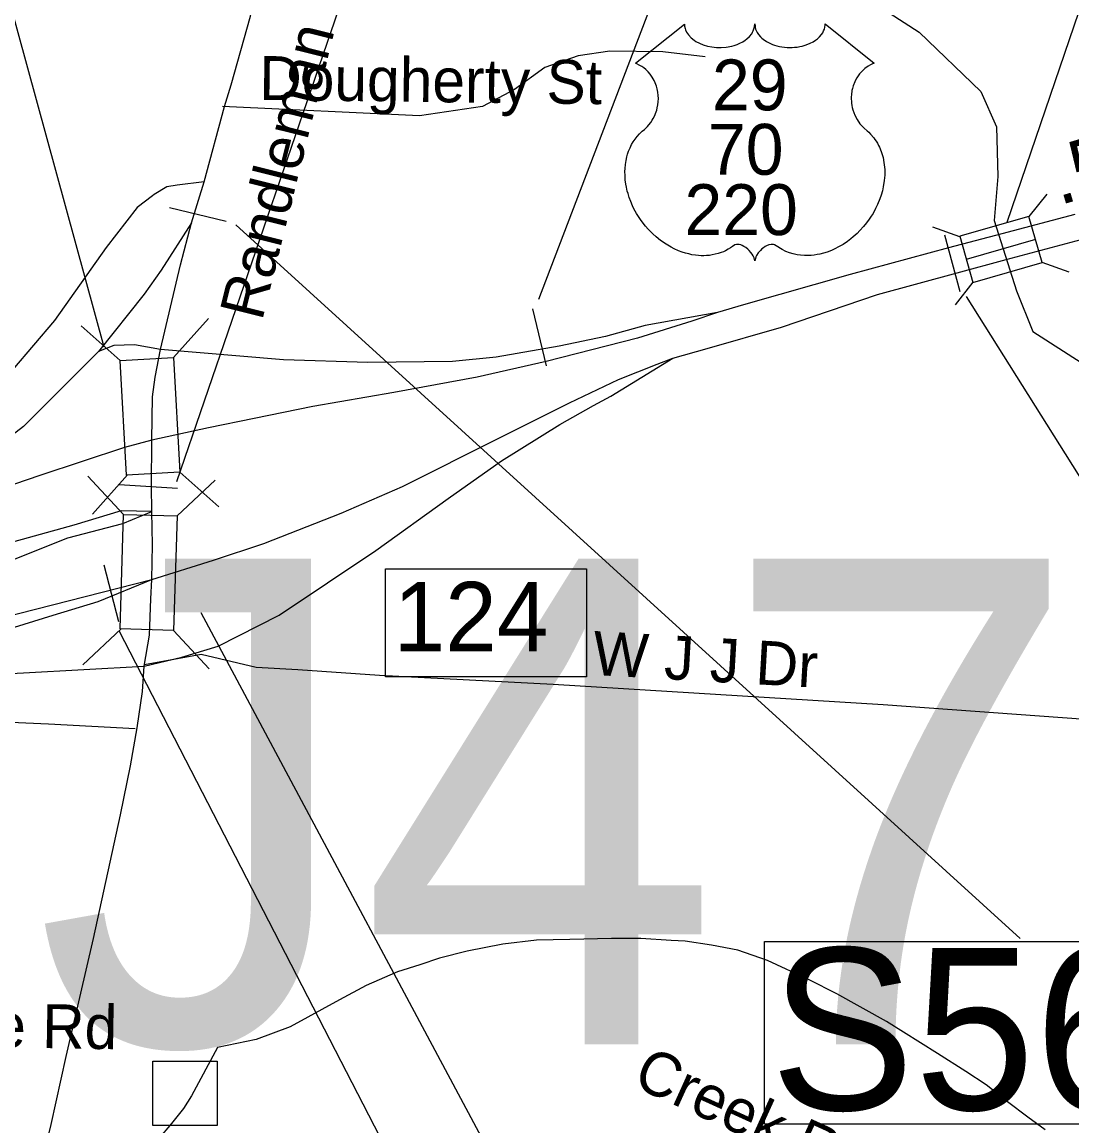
# Model space of a CAD drawing. Extents: x 1662474 to 1856135, y 779280 to 917889.
# Drawn here: x 1762927 to 1765198, y 830732 to 833119 of the extents above; entities that cross this region are included whole.
import ezdxf

# ---------------------------------------------------------------- set-up
doc = ezdxf.new("R2010")
doc.units = 0
for name, color, linetype in [('Exist Hydrographic Creek Single Shore', 7, 'Continuous'), ('Exist Road Non-System Structure Non-Sys Other Attributed CELL', 7, 'Continuous'), ('Exist Road Non-System Structure Non-Sys Other Number Label', 7, 'Continuous'), ('Exist Road Non-System Type 51', 7, 'Continuous'), ('Exist Road Non-System Type 51 Label', 7, 'Continuous'), ('Exist Road Primary Interstate Divided Center Attributed', 7, 'Continuous'), ('Exist Road Primary Interstate Interchange CELL', 7, 'Continuous'), ('Exist Road Primary Interstate Mileage Hundredths English Label', 7, 'Continuous'), ('Exist Road Primary Interstate Ramp 1 Lane Attributed', 7, 'Continuous'), ('Exist Road Primary Interstate Service Attributed', 7, 'Continuous'), ('Exist Road Primary Interstate Structure Ovrhead Sign CELL', 7, 'Continuous'), ('Exist Road Primary Interstate Structure Standard Bridge CELL', 7, 'Continuous'), ('Exist Road Primary Interstate Structure Standard Bridge Number Label', 7, 'Continuous'), ('Exist Road Primary US Shield Number Label', 7, 'Continuous'), ('Exist Road Secondary Structure Standard Bridge CELL', 7, 'Continuous'), ('Exist Road Secondary Structure Standard Bridge Number Label', 7, 'Continuous'), ('Exist Road Secondary Type 51 Label', 7, 'Continuous'), ('Exist Road Secondary Type 51 Undivided 4 Lane Attributed', 7, 'Continuous'), ('Prop Horizontal Alignment Tick Label', 7, 'Continuous'), ('Scratch_Level_0', 7, 'Continuous'), ('Scratch_Level_6', 7, 'Continuous')]:
    doc.layers.add(name, color=color, linetype=linetype)

msp = doc.modelspace()

# ---------------------------------------------------------------- linework, layer by layer
at = {"layer": 'Exist Hydrographic Creek Single Shore'}
for points in [[(1764803, 833138.9), (1764868, 833097.2), (1765001.4, 832968.9), (1765035.5, 832892.5), (1765037.9, 832785.4), (1765030, 832690.2), (1765078.5, 832537.9), (1765113.8, 832450.2), (1765218.1, 832382.8)], [(1765140.5, 830724.1), (1765102.6, 830751.1), (1765059.1, 830784.4), (1765013.1, 830821.2), (1764968.9, 830850.1), (1764907.6, 830889.1), (1764797.1, 830957.9), (1764690.1, 831018.2), (1764630, 831048.4), (1764540, 831089.7), (1764475.4, 831112), (1764418.4, 831123), (1764361.8, 831131.9), (1764331.5, 831133.2), (1764266, 831137.4), (1764202.1, 831137.4), (1764112.1, 831135.3), (1764039.8, 831134), (1763967, 831125.1), (1763890.1, 831109.9), (1763830, 831094.9), (1763787.8, 831080.8), (1763739.8, 831065.2), (1763672, 831036.1), (1763614, 831004.9), (1763507.1, 830946.9), (1763433.4, 830919.1), (1763350, 830902.2), (1763294, 830797.6), (1763276.5, 830769.8), (1763250.8, 830737.4), (1763222.6, 830704.1)]]:
    msp.add_lwpolyline(points, dxfattribs=at)
at = {"layer": 'Exist Road Non-System Structure Non-Sys Other Attributed CELL'}
msp.add_lwpolyline([(1763210.3, 830872.3), (1763349.3, 830872.3), (1763349.3, 830733.2), (1763210.3, 830733.2)], close=True, dxfattribs=at)
at = {"layer": 'Exist Road Non-System Type 51'}
for points in [[(1764405, 833044.2), (1764313.1, 833054.4), (1764198.5, 833055.8), (1764130, 833045.8), (1764058.1, 833020.9), (1763992.6, 832973.6), (1763923.1, 832936.4), (1763787.1, 832916.4), (1763361.2, 832936.4)], [(1765277.4, 831607.5), (1764789.9, 831642.9), (1764075.9, 831686.5), (1763700.6, 831706.4), (1763523.9, 831718.2), (1763433.9, 831723.5), (1763315, 831751.6), (1763192.4, 831729.2)], [(1763172.2, 831590.9), (1762984.6, 831601.2), (1762869.9, 831606.4), (1762820.6, 831604.4), (1762770.9, 831588.4), (1762728.1, 831562.9), (1762667.5, 831522.2), (1762453.9, 831369.2), (1762247.4, 831218.8), (1762121.4, 831129.9), (1762090.9, 831092), (1762069.6, 831050.2), (1762063.9, 831000.7), (1762071.8, 830960.2), (1762102.1, 830862.6)]]:
    msp.add_lwpolyline(points, dxfattribs=at)
at = {"layer": 'Exist Road Primary Interstate Divided Center Attributed'}
for points in [[(1765204.5, 832702.8), (1765046.5, 832661.1)], [(1765046.5, 832661.1), (1764931.3, 832630.7), (1764718.4, 832573.3), (1764487.7, 832508), (1764431.8, 832491.3)], [(1765055.8, 832605.7), (1765272.4, 832663.3)], [(1764335, 832392.5), (1764409.5, 832413), (1764569.9, 832459.5), (1764778.1, 832529.7), (1764950.1, 832576.9), (1765055.8, 832605.7)], [(1764431.8, 832491.3), (1764376, 832472.6), (1764258.6, 832435.4), (1764061.1, 832385), (1763912.1, 832351.5), (1763731.4, 832317.9), (1763556.3, 832288.1), (1763429.6, 832262), (1763330.9, 832241.5), (1763208, 832215.4)], [(1763207.8, 831913.9), (1763341.2, 831955.7), (1763450.3, 831991.6), (1763617.8, 832057), (1763750, 832114.8), (1763958.7, 832219.1), (1764111.4, 832295.6), (1764217.6, 832345.9), (1764301.4, 832379.4), (1764335, 832392.5)], [(1763208, 832215.4), (1763149, 832199.3), (1762966.1, 832138.4), (1762910.8, 832119.7), (1762747.2, 832057.1)], [(1761932.2, 831542.9), (1762082.8, 831599.8), (1762279.1, 831669.6), (1762848.1, 831822.1), (1763207.8, 831913.9)], [(1762145.2, 831579.6), (1762233.3, 831612.7), (1762352.6, 831654.9), (1762560, 831711.9), (1762816.9, 831781.7), (1762994.9, 831836.7), (1763092.2, 831866.1), (1763207.8, 831913.9)]]:
    msp.add_lwpolyline(points, dxfattribs=at)
at = {"layer": 'Exist Road Primary Interstate Interchange CELL'}
msp.add_lwpolyline([(1763713.6, 831936.9), (1764148.5, 831936.9), (1764148.5, 831703.7), (1763713.6, 831703.7)], close=True, dxfattribs=at)
at = {"layer": 'Exist Road Primary Interstate Ramp 1 Lane Attributed'}
for points in [[(1763293.7, 832685.1), (1763228.5, 832582.6), (1763191.2, 832530.4), (1763092.5, 832406.5)], [(1764431.8, 832491.3), (1764275.4, 832463.3), (1764189.7, 832439.1), (1764089.1, 832418.6), (1763953.1, 832394.3), (1763858.1, 832385), (1763675.5, 832383.2), (1763493, 832388.8), (1763226.6, 832411.1)], [(1763226.6, 832411.1), (1763170.7, 832421.4), (1763126, 832419.5), (1763092.5, 832406.5)], [(1763092.5, 832406.5), (1763023.5, 832337.5), (1762930.4, 832244.3), (1762844.7, 832179.1), (1762785.1, 832141.8), (1762643.5, 832084), (1762492.6, 832026.2), (1762319.4, 831961), (1762082.8, 831879), (1761812.7, 831797), (1761654.4, 831748.5), (1761583.6, 831718.7)], [(1763191.3, 831726.6), (1763273.2, 831745.7), (1763351.4, 831769.9), (1763483.7, 831837), (1763692.3, 831976.8), (1763848.8, 832088.7), (1763964.3, 832170.7), (1764090.9, 832249), (1764163.6, 832290), (1764200.8, 832310.5), (1764335, 832392.5)], [(1763207.8, 832060.8), (1763141.8, 832062.6), (1763039, 832031.4), (1762734.3, 831946.9), (1762435.1, 831864.3), (1762224.1, 831805.5), (1761983.6, 831733.9), (1761902.9, 831700.9), (1761842.3, 831669.6), (1761765.2, 831627.4), (1761680.8, 831587)], [(1761932.2, 831542.9), (1762084.6, 831621.9), (1762225.9, 831678.8), (1762492, 831787.2), (1762706.8, 831875.3), (1762901.3, 831954.3), (1763026.1, 832003.9), (1763145.4, 832035.1), (1763207.8, 832060.8)], [(1762145.2, 831579.6), (1762319.5, 831627.4), (1762426, 831658.6), (1762501.2, 831675.1), (1762593, 831691.7), (1762723.3, 831700.9), (1762930.7, 831711.9), (1763191.3, 831726.6)]]:
    msp.add_lwpolyline(points, dxfattribs=at)
at = {"layer": 'Exist Road Primary Interstate Service Attributed'}
msp.add_lwpolyline([(1763320.9, 832773.4), (1763263, 832766.6), (1763240.4, 832762.8), (1763213, 832745.9), (1763209.2, 832743.2), (1763176.6, 832718.2), (1763109.1, 832631.8), (1762997.3, 832473.7), (1762860.3, 832313.5), (1762771.7, 832222.9), (1762740.7, 832196.3), (1762689.5, 832157.6), (1762638.9, 832123.8), (1762584.1, 832096.4), (1762514.5, 832071.1), (1762394.3, 832029), (1762227.7, 831982.6), (1762061.1, 831940.5), (1761827.1, 831879.4), (1761567.7, 831803.3), (1761173.5, 831698.9)], dxfattribs=at)
at = {"layer": 'Exist Road Primary Interstate Structure Ovrhead Sign CELL'}
for p, q in [((1763262.3, 832125.4), (1764647.5, 836163.4)), ((1764045.3, 832519.6), (1764730.3, 834313.2)), ((1764922.8, 832658.9), (1764955.8, 832536.8)), ((1764969.9, 832526), (1767713.1, 828153)), ((1764031.5, 832498.8), (1764060.9, 832375.8)), ((1763137.2, 832118.9), (1763263.5, 832111.2)), ((1763104, 831945.6), (1763135.7, 831823.2))]:
    msp.add_line(p, q, dxfattribs=at)
msp.add_lwpolyline([(1763136.4, 831803.2), (1763940.6, 830244.3), (1765001.4, 829824.4)], dxfattribs=at)
at = {"layer": 'Exist Road Primary Interstate Structure Standard Bridge CELL'}
for p, q in [((1765143.9, 832747.1), (1765105.4, 832698.7)), ((1764955.9, 832655), (1764897.6, 832675.7)), ((1765119.7, 832648.9), (1764969.9, 832606)), ((1765192.2, 832578.3), (1765133.9, 832599)), ((1764984.1, 832556.4), (1764945.6, 832508))]:
    msp.add_line(p, q, dxfattribs=at)
msp.add_lwpolyline([(1765105.4, 832698.7), (1764955.6, 832655.9), (1764984.2, 832556.2), (1765133.9, 832599)], close=True, dxfattribs=at)
at = {"layer": 'Exist Road Primary Interstate Structure Standard Bridge Number Label'}
msp.add_line((1765058.2, 832686.5), (1765828.3, 834944), dxfattribs=at)
at = {"layer": 'Exist Road Secondary Structure Standard Bridge CELL'}
for p, q in [((1763054.9, 832462.6), (1763139.3, 832387.2)), ((1763330.3, 832478.1), (1763254.9, 832393.7)), ((1763268.3, 832146.2), (1763352.6, 832070.7)), ((1763069.5, 832137.1), (1763147, 832054.7)), ((1763155.3, 832139.8), (1763079.8, 832055.4)), ((1763345.2, 832128.7), (1763262.7, 832051.1)), ((1763141.4, 831806.9), (1763059, 831729.3)), ((1763254.6, 831803.4), (1763332.1, 831720.9))]:
    msp.add_line(p, q, dxfattribs=at)
for points in [[(1763254.9, 832393.7), (1763268.8, 832146.2), (1763153.2, 832139.7), (1763139.3, 832387.2)], [(1763262.7, 832051.1), (1763255.1, 831803.4), (1763139.4, 831806.9), (1763147, 832054.7)]]:
    msp.add_lwpolyline(points, close=True, dxfattribs=at)
at = {"layer": 'Exist Road Secondary Structure Standard Bridge Number Label'}
msp.add_line((1763104.8, 832416.5), (1762652.9, 834071.1), dxfattribs=at)
msp.add_lwpolyline([(1763313.9, 831842.7), (1764036.9, 830490.1), (1764386.7, 830451.2)], dxfattribs=at)
at = {"layer": 'Exist Road Secondary Type 51 Undivided 4 Lane Attributed'}
for points in [[(1763320.9, 832773.4), (1763365.4, 832936.2), (1763379.9, 832983), (1763421.4, 833131.9), (1763453.6, 833276.2), (1763461.3, 833388.3), (1763458.2, 833480.4), (1763449.3, 833634.1)], [(1763293.7, 832685.1), (1763320.9, 832773.4)], [(1763226.6, 832411.1), (1763270.2, 832593.8), (1763293.7, 832685.1)], [(1763208, 832215.4), (1763209.8, 832308.6), (1763215.2, 832351.2), (1763226.6, 832411.1)], [(1763207.8, 832060.8), (1763207.6, 832115.8), (1763208, 832215.4)], [(1763207.8, 831913.9), (1763209.3, 831988.7), (1763207.8, 832060.8)], [(1763191.3, 831726.6), (1763203.1, 831793.8), (1763205.6, 831871.7), (1763207.8, 831913.9)], [(1762965.6, 830635.4), (1762990.1, 830735.2), (1763022.9, 830882.7), (1763082.2, 831137.5), (1763140.5, 831404.7), (1763162, 831510.6), (1763176, 831593.1), (1763187.7, 831671.5), (1763191.3, 831726.6)]]:
    msp.add_lwpolyline(points, dxfattribs=at)
at = {"layer": 'Prop Horizontal Alignment Tick Label'}
msp.add_lwpolyline([(1764360.3, 833114.8), (1764360.6, 833110.4), (1764361.6, 833105.2), (1764362.5, 833102.5), (1764364.9, 833097.3), (1764368.9, 833091.3), (1764374.5, 833085.3), (1764380.9, 833080.1), (1764385.1, 833077.3), (1764392.4, 833073.4), (1764400.6, 833070), (1764409.8, 833067.3), (1764419.1, 833065.4), (1764429.4, 833064.3), (1764439.5, 833064.1), (1764450.4, 833064.9), (1764462.4, 833067.3), (1764468, 833068.7), (1764474.2, 833070.8), (1764480, 833073.2), (1764486.4, 833076.6), (1764491.4, 833079.9), (1764495.4, 833082.8), (1764501.1, 833088.2), (1764505.6, 833093.8), (1764507.4, 833096.9), (1764509.1, 833099.9), (1764511.3, 833106.3), (1764511.9, 833109.1), (1764512.4, 833115), (1764512.8, 833110.1), (1764513.3, 833107), (1764514.1, 833104), (1764515.3, 833100.8), (1764517.6, 833096.3), (1764520.1, 833092.5), (1764524.8, 833086.9), (1764527.8, 833084.2), (1764530.5, 833082), (1764537.7, 833077), (1764546.1, 833072.7), (1764550.3, 833070.9), (1764554.6, 833069.4), (1764560, 833067.8), (1764565.5, 833066.4), (1764571.1, 833065.5), (1764576.7, 833064.7), (1764582.5, 833064.2), (1764587.2, 833064.1), (1764593, 833064.2), (1764598.3, 833064.5), (1764603.8, 833065.1), (1764609.8, 833066.1), (1764614.6, 833067.2), (1764621, 833068.9), (1764626.8, 833071), (1764631.9, 833073.2), (1764638.5, 833076.6), (1764643.8, 833079.9), (1764647.7, 833083.1), (1764652.3, 833087.4), (1764656.7, 833092.4), (1764659.3, 833096.1), (1764661.1, 833100), (1764662.8, 833104), (1764663.9, 833108.3), (1764664.4, 833112), (1764664.5, 833115.1), (1764770.7, 833030.5), (1764768.2, 833029.5), (1764762.5, 833026.7), (1764757.9, 833024), (1764750.6, 833018.8), (1764747.4, 833016), (1764744.3, 833013.1), (1764741.4, 833009.9), (1764738.9, 833007), (1764735.8, 833002.7), (1764733, 832998.4), (1764730.3, 832993.7), (1764728.4, 832989.6), (1764725.1, 832981.1), (1764723.5, 832975.7), (1764722.5, 832971.1), (1764721.3, 832961.6), (1764720.9, 832957.1), (1764720.9, 832952.7), (1764721.2, 832947.9), (1764721.6, 832943.4), (1764722.5, 832938.7), (1764723.2, 832934.6), (1764724.5, 832929.5), (1764726.4, 832923.6), (1764728.7, 832917.9), (1764733.6, 832908.6), (1764739.8, 832899.2), (1764744.3, 832893.9), (1764748.7, 832889.4), (1764755.2, 832883.9), (1764758.8, 832880.7), (1764762.9, 832876.7), (1764769.5, 832868.9), (1764772.2, 832865.3), (1764775, 832861.2), (1764777.5, 832857), (1764780, 832852.5), (1764782, 832848.5), (1764785.7, 832839.4), (1764788.5, 832830.6), (1764789.7, 832825.9), (1764791.7, 832815.5), (1764792.4, 832810.3), (1764793.3, 832800.2), (1764793.3, 832787.9), (1764792.3, 832776.2), (1764790.1, 832762.6), (1764788.3, 832754.4), (1764785.5, 832744.9), (1764782.8, 832736.7), (1764778, 832724.6), (1764773.7, 832715.8), (1764768.1, 832705.5), (1764764.3, 832699.3), (1764759.8, 832692.6), (1764754.2, 832684.9), (1764747.7, 832676.8), (1764739.8, 832668.2), (1764733.5, 832661.8), (1764725.2, 832654.4), (1764720.2, 832650.3), (1764713, 832644.9), (1764703.2, 832638.3), (1764693.6, 832632.8), (1764685.4, 832628.5), (1764678.1, 832625.4), (1764668.7, 832621.8), (1764653, 832617.5), (1764647.3, 832616.3), (1764640.5, 832615.3), (1764634.1, 832614.7), (1764628, 832614.3), (1764619.7, 832614.3), (1764611.5, 832614.9), (1764603.7, 832616), (1764595.6, 832617.7), (1764587.1, 832620.3), (1764579.4, 832623.3), (1764571.7, 832627.1), (1764558.5, 832635.4), (1764554.7, 832637.4), (1764552.6, 832638), (1764547.5, 832638.2), (1764542.7, 832637.2), (1764537.8, 832635.3), (1764534.9, 832633.7), (1764531, 832631.1), (1764527.9, 832628.7), (1764524.3, 832625.3), (1764521.8, 832622.4), (1764519.9, 832620.1), (1764516.2, 832614.3), (1764514.9, 832611.5), (1764513.5, 832607.9), (1764512.3, 832602.7), (1764510.6, 832609.3), (1764508.6, 832613.7), (1764506.4, 832617.5), (1764504, 832620.8), (1764500.3, 832625.1), (1764497, 832628.3), (1764493, 832631.6), (1764488.7, 832634.1), (1764485.3, 832635.9), (1764482.2, 832637.1), (1764478.3, 832638), (1764475.2, 832638.3), (1764472.6, 832638.2), (1764469.1, 832637.4), (1764464.3, 832633.9), (1764459.7, 832630.8), (1764454.8, 832627.7), (1764448.9, 832624.6), (1764444.5, 832622.6), (1764439.4, 832620.6), (1764433.4, 832618.6), (1764426.8, 832616.9), (1764420.1, 832615.5), (1764414.2, 832614.6), (1764407.9, 832614), (1764402.2, 832613.8), (1764396.2, 832613.9), (1764390.6, 832614.4), (1764384.1, 832614.9), (1764376.1, 832616.1), (1764369.5, 832617.6), (1764362.4, 832619.5), (1764355.2, 832621.8), (1764347.5, 832624.7), (1764337.8, 832628.9), (1764331.1, 832632.4), (1764320.5, 832638.5), (1764308.1, 832647.1), (1764298.7, 832654.7), (1764291.8, 832660.9), (1764281.7, 832671.2), (1764275.8, 832677.9), (1764266.5, 832690), (1764260.5, 832698.7), (1764256.6, 832705.1), (1764251, 832715.4), (1764247.9, 832721.9), (1764243.9, 832731.3), (1764240.7, 832739.9), (1764238.1, 832748.1), (1764236.6, 832753.3), (1764234.6, 832762.4), (1764233.4, 832768.8), (1764232.2, 832777.7), (1764231.6, 832787), (1764231.4, 832795.7), (1764231.7, 832802.8), (1764232.5, 832811.2), (1764233.9, 832820), (1764235.6, 832827.6), (1764237.1, 832833.1), (1764239.4, 832839.7), (1764242.4, 832847.1), (1764245.9, 832854.1), (1764249.2, 832860), (1764253.4, 832866.2), (1764257.6, 832871.6), (1764263, 832877.5), (1764268.7, 832882.9), (1764273.8, 832887.1), (1764280, 832893.1), (1764283.2, 832896.8), (1764287.1, 832901.8), (1764290.1, 832906.6), (1764292.6, 832910.8), (1764295.8, 832917), (1764297.8, 832921.6), (1764300.2, 832928.8), (1764301.4, 832933.8), (1764302.7, 832940.3), (1764303.5, 832946.4), (1764303.8, 832954), (1764303.6, 832960.2), (1764302.8, 832967.6), (1764301.4, 832974.6), (1764299.8, 832980.8), (1764297.1, 832987.8), (1764294.7, 832993), (1764290.6, 832999.9), (1764286.1, 833006.4), (1764281.4, 833011.7), (1764276.7, 833016.4), (1764272.2, 833019.9), (1764267.9, 833023), (1764262.5, 833026.2), (1764257.3, 833028.8), (1764254, 833030.1)], close=True, dxfattribs=at)
at = {"layer": 'Scratch_Level_0'}
msp.add_line((1763246, 832718.4), (1763368.8, 832688.4), dxfattribs=at)
at = {"layer": 'Scratch_Level_6'}
msp.add_line((1763390, 832680.6), (1765086.3, 831137.8), dxfattribs=at)
msp.add_lwpolyline([(1764533, 831131.3), (1765835.6, 831131.3), (1765835.6, 830736.4), (1764533, 830736.4)], close=True, dxfattribs=at)

# ---------------------------------------------------------------- texts
at = {"layer": 'Exist Road Non-System Structure Non-Sys Other Number Label'}
msp.add_text('J474', height=1049.86, dxfattribs=at).set_placement((1762954.8, 830909))
at = {"layer": 'Exist Road Non-System Type 51 Label'}
for s, rotation, p in [('Dougherty St', 359.2752, (1763440, 832950.8)), ('W J J Dr', 356.7106, (1764159.8, 831707.7)), ('W J J Dr', 356.7106, (1764159.8, 831707.7)), ('Creek Ridge Rd', 359.0468, (1762228.9, 830913.1)), ('Creek Ridge Rd', 335.5953, (1764245, 830819.9))]:
    msp.add_text(s, height=95, rotation=rotation, dxfattribs=at).set_placement(p)
at = {"layer": 'Exist Road Primary Interstate Interchange CELL'}
msp.add_text('124', height=150, dxfattribs=at).set_placement((1763731.1, 831758.6))
at = {"layer": 'Exist Road Primary Interstate Mileage Hundredths English Label'}
msp.add_text('.55', height=125, rotation=16.7081, dxfattribs=at).set_placement((1765170.9, 832722.4))
at = {"layer": 'Exist Road Primary US Shield Number Label'}
for s, p in [('29', (1764419.7, 832928.2)), ('70', (1764410.9, 832788.9)), ('220', (1764360.1, 832658.5))]:
    msp.add_text(s, height=110, dxfattribs=at).set_placement(p)
at = {"layer": 'Exist Road Secondary Type 51 Label'}
msp.add_text('Randleman Rd', height=95, rotation=75.9718, dxfattribs=at).set_placement((1763446.2, 832470.8))
at = {"layer": 'Scratch_Level_6'}
msp.add_text('S565', height=350, dxfattribs=at).set_placement((1764545.5, 830767))

doc.saveas('drawing.dxf')
